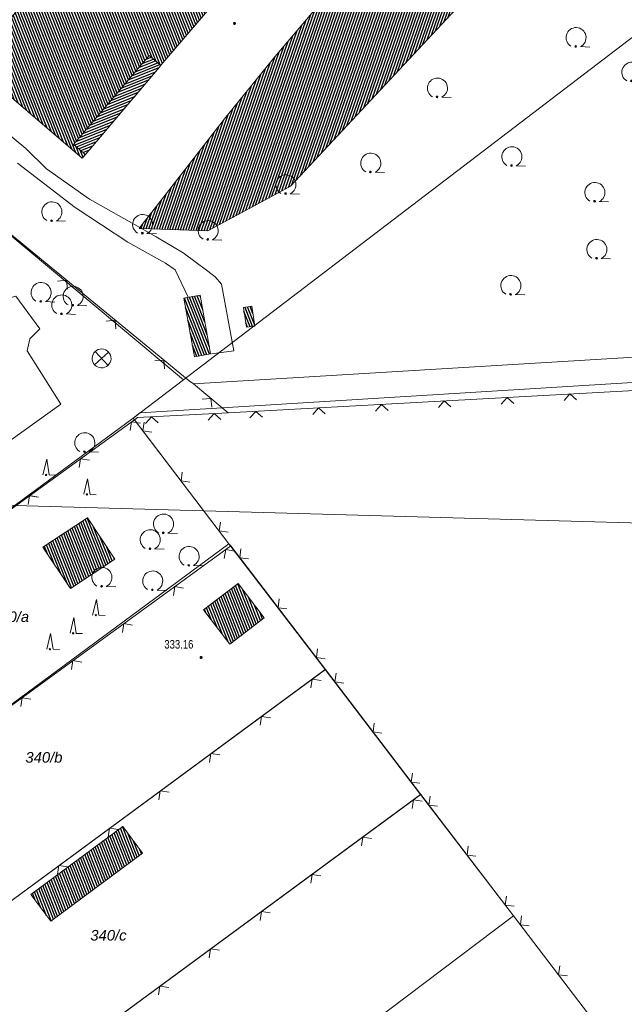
# Model space of a CAD drawing. Header units: metres. Extents: x 345144 to 348639, y 5629211 to 5635235.
# Tile 942 of 1056: x 347697 to 347745, y 5630903 to 5630982. Entities that reach past the tile are written whole.
import ezdxf
from ezdxf.enums import TextEntityAlignment as Align

# ---------------------------------------------------------------- set-up
doc = ezdxf.new("R2010")
doc.units = ezdxf.units.M
doc.header["$MEASUREMENT"] = 0
doc.linetypes.add('4_4', pattern=[1.4, 0.7, -0.7])
for name, color, linetype in [('011 Gebäude', 7, 'Continuous'), ('028 Geländeform', 7, 'Continuous'), ('028 Geländeform Ausg.', 7, 'Continuous'), ('065-066 Ver_Entsorgung', 7, 'Continuous'), ('081-083 Topographie', 7, 'Continuous'), ('AX Flurstück', 7, 'Continuous'), ('AX Gebäude', 7, 'Continuous'), ('Blatt', 7, 'Continuous'), ('Definitionslinie', 7, 'Continuous'), ('Präsentationsobjekt -Text (punktförmig)', 7, 'Continuous')]:
    doc.layers.add(name, color=color, linetype=linetype)
doc.styles.add('ARIAL', font='arial.ttf', dxfattribs={"height": 1})
doc.styles.add('ARIALIT', font='ariali.ttf', dxfattribs={"height": 1})
pattern_1 = [(111.5294117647, (0, 0), (-0.186045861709, -0.07339575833), [])]

# ---------------------------------------------------------------- blocks, each defined once
blk = doc.blocks.new('alk_3504_nrw')
at = {"color": 134, "lineweight": 5, "true_color": 0x00b2b2, "flags": 128}
for points in [[(-0.729333, -0.684), (-0.707333, -0.707333), (0.707333, 0.707333)], [(-0.707333, 0.707333), (0.707333, -0.707333)]]:
    blk.add_lwpolyline(points, dxfattribs=at)
at = {"color": 134, "lineweight": 5, "true_color": 0x00b2b2}
for start, end in [(90, -90), (-90, 90)]:
    blk.add_arc((0, 0), 1, start, end, dxfattribs=at)
blk = doc.blocks.new('alk_043x_nrw')
h = blk.add_hatch(color=7)
edge = h.paths.add_edge_path(flags=0)
edge.add_arc((0, 0), 1, 180, 360, ccw=False)
edge.add_arc((0, 0), 1, 0, 180, ccw=False)
blk = doc.blocks.new('alk_7100_nrwx2')
at = {"true_color": 0x2e2e2e}
h = blk.add_hatch(color=250, dxfattribs=at)
edge = h.paths.add_edge_path(flags=0)
edge.add_arc((0.024073, -0.597267), 0.057254, 180, 360, ccw=False)
edge.add_arc((0.024073, -0.597267), 0.057255, 0, 180, ccw=False)
at = {"color": 250, "lineweight": 5, "true_color": 0x2e2e2e, "flags": 128}
blk.add_lwpolyline([(0.349382, -0.597267), (1, -0.597267)], dxfattribs=at)
at = {"color": 250, "lineweight": 5, "true_color": 0x2e2e2e}
for centre, radius, start, end in [((0.024073, 0.012362), 0.690995, -61.91481688, -118.08518312), ((0.024073, -0.597267), 0.057255, 0, 180), ((0.024073, -0.597267), 0.057254, 180, 0)]:
    blk.add_arc(centre, radius, start, end, dxfattribs=at)
blk = doc.blocks.new('alk_7200_nrwx2')
at = {"true_color": 0x2e2e2e}
h = blk.add_hatch(color=250, dxfattribs=at)
edge = h.paths.add_edge_path(flags=0)
edge.add_arc((-0.020544, -0.388118), 0.055525, 180, 360, ccw=False)
edge.add_arc((-0.020544, -0.388118), 0.055525, 0, 180, ccw=False)
at = {"color": 250, "lineweight": 5, "true_color": 0x2e2e2e, "flags": 128}
blk.add_lwpolyline([(-0.298168, -0.388118), (-0.020544, 1), (0.257079, -0.388118), (0.812326, -0.388118)], dxfattribs=at)
blk.add_lwpolyline([(-0.298168, -0.388118), (-0.020544, 1), (0.257079, -0.388118), (0.812326, -0.388118)], dxfattribs=at)
at = {"color": 250, "lineweight": 5, "true_color": 0x2e2e2e}
for start, end in [(0, 180), (180, 0)]:
    blk.add_arc((-0.020544, -0.388118), 0.055525, start, end, dxfattribs=at)

msp = doc.modelspace()

# ---------------------------------------------------------------- hatches: boundary and pattern name
at = {"layer": '011 Gebäude', "true_color": 0x8f8f8f}
h = msp.add_hatch(dxfattribs=at)
h.set_pattern_fill('_USER', color=252, scale=0.2, angle=201.88235294, style=0, pattern_type=0)
h.set_pattern_definition([(201.882352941, (0, 0), (0.074540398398, -0.185590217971), [])])
h.paths.add_polyline_path([(347708.223, 5630977.872), (347702.225, 5630970.787), (347702.225, 5630970.787), (347701.282, 5630971.586), (347701.282, 5630971.586), (347707.282, 5630978.67), (347707.282, 5630978.67)], flags=0)
at = {"layer": '028 Geländeform', "true_color": 0xb27500}
h = msp.add_hatch(dxfattribs=at)
h.set_pattern_fill('_USER', color=44, scale=0.2, angle=250.95521515, style=0, pattern_type=0)
h.set_pattern_definition([(250.9552151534, (0, 0), (0.1890527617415, -0.065261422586), [])])
h.paths.add_polyline_path([(347717.286, 5630978.551), (347725.263, 5630987.994), (347725.263, 5630987.994), (347728.193, 5630991.464), (347728.193, 5630991.464), (347728.659, 5630992.188), (347728.659, 5630992.188), (347731.707, 5630996.936), (347731.707, 5630996.936), (347739.436, 5631008.976), (347739.436, 5631008.976), (347739.875, 5631009.66), (347739.875, 5631009.66), (347740.066, 5631011.022), (347740.066, 5631011.022), (347739.794, 5631013.056), (347739.794, 5631013.056), (347739.052, 5631015.029), (347739.052, 5631015.029), (347740.72, 5631014.008), (347740.72, 5631014.008), (347741.944, 5631012.942), (347741.944, 5631012.942), (347742.859, 5631011.887), (347742.859, 5631011.887), (347743.614, 5631010.882), (347743.614, 5631010.882), (347744.083, 5631009.924), (347744.083, 5631009.924), (347744.462, 5631008.668), (347744.462, 5631008.668), (347744.557, 5631007.173), (347744.557, 5631007.173), (347744.487, 5631005.545), (347744.487, 5631005.545), (347734.681, 5630985.589), (347734.681, 5630985.589), (347718.519, 5630968.269), (347718.519, 5630968.269), (347711.945, 5630964.732), (347711.945, 5630964.732), (347706.686, 5630964.912), (347706.686, 5630964.912), (347706.506, 5630964.918), (347706.506, 5630964.918), (347706.557, 5630964.984), (347706.557, 5630964.984), (347706.741, 5630965.221), (347706.741, 5630965.221), (347708.649, 5630967.659), (347708.649, 5630967.659), (347713.285, 5630973.614), (347713.285, 5630973.614)], flags=0)
at = {"layer": 'AX Gebäude', "true_color": 0x4f4f4f}
h = msp.add_hatch(dxfattribs=at)
h.set_pattern_fill('_USER', color=251, scale=0.2, angle=111.52941176, style=0, pattern_type=0)
h.set_pattern_definition(pattern_1)
h.paths.add_polyline_path([(347705.957, 5630992.959), (347715.336, 5631003.915), (347716.858, 5631005.695), (347721.571, 5631011.207), (347723.095, 5631012.989), (347727.855, 5631018.556), (347736.646, 5631011.044), (347736.355, 5631010.705), (347735.343, 5631011.571), (347729.421, 5631004.653), (347730.372, 5631003.839), (347725.365, 5630997.984), (347724.375, 5630998.83), (347712.227, 5630984.598), (347713.222, 5630983.749), (347708.215, 5630977.877), (347707.294, 5630978.662), (347701.272, 5630971.598), (347702.224, 5630970.786), (347701.976, 5630970.495), (347693.176, 5630978.027), (347698.071, 5630983.745), (347699.579, 5630985.507), (347704.419, 5630991.162)], flags=0)
h = msp.add_hatch(dxfattribs=at)
h.set_pattern_fill('_USER', color=251, scale=0.2, angle=111.52941176, style=0, pattern_type=0)
h.set_pattern_definition(pattern_1)
h.paths.add_polyline_path([(347710.05, 5630959.382), (347711.337, 5630959.622), (347712.168, 5630954.947), (347710.89, 5630954.713)], flags=0)
h = msp.add_hatch(dxfattribs=at)
h.set_pattern_fill('_USER', color=251, scale=0.2, angle=111.52941176, style=0, pattern_type=0)
h.set_pattern_definition(pattern_1)
h.paths.add_polyline_path([(347714.772, 5630958.628), (347715.44, 5630958.735), (347715.692, 5630957.164), (347715.021, 5630957.067)], flags=0)
h = msp.add_hatch(dxfattribs=at)
h.set_pattern_fill('_USER', color=251, scale=0.2, angle=111.52941176, style=0, pattern_type=0)
h.set_pattern_definition(pattern_1)
h.paths.add_polyline_path([(347698.851, 5630939.592), (347702.382, 5630941.936), (347704.556, 5630938.661), (347701.025, 5630936.317)], flags=0)
h = msp.add_hatch(dxfattribs=at)
h.set_pattern_fill('_USER', color=251, scale=0.2, angle=111.52941176, style=0, pattern_type=0)
h.set_pattern_definition(pattern_1)
h.paths.add_polyline_path([(347711.618, 5630934.617), (347714.348, 5630936.709), (347716.42, 5630933.993), (347713.708, 5630931.892)], flags=0)
h = msp.add_hatch(dxfattribs=at)
h.set_pattern_fill('_USER', color=251, scale=0.2, angle=111.52941176, style=0, pattern_type=0)
h.set_pattern_definition(pattern_1)
h.paths.add_polyline_path([(347697.89, 5630912.019), (347705.186, 5630917.421), (347706.758, 5630915.297), (347699.462, 5630909.895)], flags=0)

# ---------------------------------------------------------------- linework, layer by layer
at = {"layer": '011 Gebäude', "color": 251, "linetype": 'Continuous', "lineweight": 13, "true_color": 0x4f4f4f, "flags": 128}
msp.add_lwpolyline([(347708.223, 5630977.872), (347702.225, 5630970.787), (347702.225, 5630970.787), (347701.282, 5630971.586), (347701.282, 5630971.586), (347707.282, 5630978.67), (347707.282, 5630978.67), (347708.223, 5630977.872)], dxfattribs=at)
at = {"layer": '081-083 Topographie', "color": 7, "linetype": 'Continuous', "lineweight": 5, "flags": 128}
for points in [[(347680.316, 5630977.664), (347694.834, 5630965.63), (347694.834, 5630965.63), (347710.464, 5630952.814)], [(347691.141, 5630976.517), (347697.48, 5630971.262), (347697.48, 5630971.262), (347699.129, 5630969.647), (347699.129, 5630969.647), (347702.546, 5630967.239), (347702.546, 5630967.239), (347706.557, 5630964.984), (347706.557, 5630964.984), (347706.686, 5630964.912), (347706.686, 5630964.912), (347707.853, 5630964.256), (347707.853, 5630964.256), (347709.984, 5630962.992), (347709.984, 5630962.992), (347711.949, 5630961.522), (347711.949, 5630961.522), (347712.542, 5630961.078), (347712.542, 5630961.078), (347713.03, 5630960.507), (347713.03, 5630960.507), (347714.012, 5630955.193), (347714.012, 5630955.193), (347712.249, 5630954.956)], [(347696.812, 5630970.107), (347701.399, 5630966.588), (347701.399, 5630966.588), (347705.604, 5630963.825), (347705.604, 5630963.825), (347708.574, 5630962.16), (347708.574, 5630962.16), (347709.352, 5630961.635), (347709.352, 5630961.635), (347710.376, 5630959.465)], [(347663.17, 5630933.793), (347666.369, 5630936.822), (347666.369, 5630936.822), (347667.95, 5630937.28), (347667.95, 5630937.28), (347674.449, 5630938.959), (347674.449, 5630938.959), (347678.948, 5630940.818), (347678.948, 5630940.818), (347679.874, 5630940.496), (347679.874, 5630940.496), (347682.006, 5630937.871), (347682.006, 5630937.871), (347700.265, 5630950.972), (347700.265, 5630950.972), (347697.6, 5630955.193), (347697.6, 5630955.193), (347697.809, 5630956.157), (347697.809, 5630956.157), (347698.597, 5630956.951), (347698.597, 5630956.951), (347696.68, 5630959.534), (347696.68, 5630959.534), (347694.964, 5630959.039)], [(347710.824, 5630952.565), (347757.674, 5630955.412)], [(347706.011, 5630949.856), (347706.556, 5630950.269), (347706.556, 5630950.269), (347713.086, 5630950.672), (347713.086, 5630950.672), (347756.843, 5630953.376)], [(347669.287, 5630899.114), (347665.407, 5630904.365), (347665.407, 5630904.365), (347660.586, 5630911.065), (347660.586, 5630911.065), (347658.13, 5630914.008), (347658.13, 5630914.008), (347657.828, 5630914.369), (347657.828, 5630914.369), (347658.201, 5630914.646), (347658.201, 5630914.646), (347662.465, 5630917.803), (347662.465, 5630917.803), (347671.883, 5630924.777), (347671.883, 5630924.777), (347677.059, 5630928.692), (347677.059, 5630928.692), (347706.115, 5630949.72), (347706.115, 5630949.72), (347706.364, 5630949.901), (347706.364, 5630949.901), (347713.568, 5630950.269), (347713.568, 5630950.269), (347757.899, 5630952.72)], [(347710.464, 5630952.814), (347710.824, 5630952.565), (347710.824, 5630952.565), (347713.086, 5630950.672), (347713.086, 5630950.672), (347713.568, 5630950.269)], [(347706.011, 5630949.856), (347706.115, 5630949.72), (347706.115, 5630949.72), (347713.631, 5630939.88), (347713.631, 5630939.88), (347713.77, 5630939.699)], [(347684.651, 5630918.537), (347713.77, 5630939.699)], [(347713.77, 5630939.699), (347721.291, 5630929.893)], [(347695.04, 5630910.586), (347721.291, 5630929.893)], [(347721.291, 5630929.893), (347728.863, 5630919.959)], [(347699.126, 5630898.099), (347703.543, 5630901.345), (347703.543, 5630901.345), (347728.863, 5630919.959)], [(347728.863, 5630919.959), (347736.237, 5630910.323), (347736.237, 5630910.323), (347743.401, 5630900.946)]]:
    msp.add_lwpolyline(points, dxfattribs=at)
at = {"layer": 'AX Flurstück', "color": 8, "linetype": 'Continuous', "lineweight": 13, "true_color": 0x808080, "flags": 128}
for points in [[(347678.682, 5631004.783), (347714.335, 5631046.613), (347748.929, 5630982.587), (347710.027, 5630952.895), (347680.149, 5630977.825), (347658.601, 5630981.172), (347678.682, 5631004.783)], [(347752.403, 5630975.981), (347780.13, 5630929.385), (347785.657, 5630920.113), (347786.417, 5630918.852), (347788.286, 5630915.594), (347791.515, 5630897.551), (347763.887, 5630876.628), (347758.755, 5630882.34), (347751.03, 5630890.96), (347743.4, 5630900.946), (347736.236, 5630910.323), (347728.862, 5630919.959), (347721.274, 5630929.886), (347713.631, 5630939.88), (347706.011, 5630949.856), (347710.027, 5630952.895), (347748.929, 5630982.587), (347749.29, 5630981.872), (347752.403, 5630975.981)], [(347658.601, 5630981.172), (347680.149, 5630977.825), (347710.027, 5630952.895), (347706.011, 5630949.856), (347657.828, 5630914.369), (347648.576, 5630926.532), (347634.388, 5630943.329)], [(347657.828, 5630914.369), (347706.011, 5630949.856), (347713.631, 5630939.88), (347665.519, 5630904.373), (347660.586, 5630911.064), (347657.828, 5630914.369)], [(347665.519, 5630904.373), (347713.631, 5630939.88), (347721.274, 5630929.886), (347672.942, 5630894.306), (347665.519, 5630904.373)], [(347728.862, 5630919.959), (347680.332, 5630884.285), (347672.942, 5630894.306), (347721.274, 5630929.886), (347728.862, 5630919.959)], [(347736.236, 5630910.323), (347687.946, 5630873.899), (347682.062, 5630881.793), (347680.332, 5630884.285), (347728.862, 5630919.959), (347736.236, 5630910.323)], [(347687.946, 5630873.899), (347736.236, 5630910.323), (347743.4, 5630900.946), (347696.097, 5630863.461), (347692.611, 5630867.806), (347687.946, 5630873.899)]]:
    msp.add_lwpolyline(points, dxfattribs=at)
at = {"layer": 'AX Gebäude', "color": 7, "linetype": 'Continuous', "lineweight": 5, "flags": 128}
for points in [[(347713.222, 5630983.749), (347708.215, 5630977.877), (347707.294, 5630978.662), (347701.272, 5630971.598), (347702.224, 5630970.786), (347701.976, 5630970.495), (347693.176, 5630978.027), (347698.071, 5630983.745)], [(347710.05, 5630959.382), (347711.337, 5630959.622), (347712.168, 5630954.947), (347710.89, 5630954.713), (347710.05, 5630959.382)], [(347714.772, 5630958.628), (347715.44, 5630958.735), (347715.692, 5630957.164), (347715.021, 5630957.067), (347714.772, 5630958.628)], [(347698.851, 5630939.592), (347702.382, 5630941.936), (347704.556, 5630938.661), (347701.025, 5630936.317), (347698.851, 5630939.592)], [(347711.618, 5630934.617), (347714.348, 5630936.709), (347716.42, 5630933.993), (347713.708, 5630931.892), (347711.618, 5630934.617)], [(347697.89, 5630912.019), (347705.186, 5630917.421), (347706.758, 5630915.297), (347699.462, 5630909.895), (347697.89, 5630912.019)]]:
    msp.add_lwpolyline(points, dxfattribs=at)
at = {"layer": 'Blatt', "color": 205, "linetype": 'Continuous', "lineweight": 5, "true_color": 0x873099, "flags": 128}
for points in [[(347374.708, 5630951.97), (347381.745, 5631201.846), (347881.503, 5631187.771), (347874.464, 5630937.896), (347374.708, 5630951.97)], [(347367.669, 5630702.092), (347374.708, 5630951.97), (347874.464, 5630937.896), (347867.426, 5630688.019), (347367.669, 5630702.092)]]:
    msp.add_lwpolyline(points, dxfattribs=at)
at = {"layer": 'Definitionslinie', "color": 44, "linetype": 'Continuous', "lineweight": 5, "true_color": 0xb27500, "flags": 128}
for points in [[(347717.286, 5630978.551), (347725.263, 5630987.994)], [(347718.519, 5630968.269), (347734.681, 5630985.589)], [(347713.285, 5630973.614), (347717.286, 5630978.551)], [(347708.649, 5630967.659), (347713.285, 5630973.614)], [(347711.945, 5630964.732), (347718.519, 5630968.269)], [(347706.741, 5630965.221), (347708.649, 5630967.659)], [(347706.506, 5630964.918), (347706.557, 5630964.984), (347706.557, 5630964.984), (347706.741, 5630965.221)], [(347706.506, 5630964.918), (347706.686, 5630964.912), (347706.686, 5630964.912), (347711.945, 5630964.732)]]:
    msp.add_lwpolyline(points, dxfattribs=at)
at = {"layer": 'Definitionslinie', "color": 250, "linetype": '4_4', "lineweight": 5, "true_color": 0x2e2e2e, "flags": 128}
msp.add_lwpolyline([(347702.225, 5630970.787), (347708.223, 5630977.872)], dxfattribs=at)
at = {"layer": 'Definitionslinie', "color": 7, "linetype": 'Continuous', "lineweight": 5, "flags": 128}
for points in [[(347691.141, 5630976.517), (347697.48, 5630971.262)], [(347697.48, 5630971.262), (347699.129, 5630969.647)], [(347696.812, 5630970.107), (347701.399, 5630966.588)], [(347699.129, 5630969.647), (347702.546, 5630967.239)], [(347702.546, 5630967.239), (347706.557, 5630964.984), (347706.557, 5630964.984), (347706.686, 5630964.912), (347706.686, 5630964.912), (347707.853, 5630964.256)], [(347701.399, 5630966.588), (347705.604, 5630963.825)], [(347694.834, 5630965.63), (347710.464, 5630952.814)], [(347707.853, 5630964.256), (347709.984, 5630962.992)], [(347705.604, 5630963.825), (347708.574, 5630962.16)], [(347709.984, 5630962.992), (347711.949, 5630961.522)], [(347708.574, 5630962.16), (347709.352, 5630961.635)], [(347709.352, 5630961.635), (347710.376, 5630959.465)], [(347700.785, 5630960.103), (347700.716, 5630960.807), (347700.012, 5630960.737)], [(347700.785, 5630960.103), (347700.716, 5630960.807), (347700.012, 5630960.737)], [(347711.949, 5630961.522), (347712.542, 5630961.078)], [(347712.542, 5630961.078), (347713.03, 5630960.507)], [(347713.03, 5630960.507), (347714.012, 5630955.193)], [(347696.68, 5630959.534), (347698.597, 5630956.951)], [(347697.809, 5630956.157), (347698.597, 5630956.951)], [(347704.652, 5630956.933), (347704.582, 5630957.637), (347703.879, 5630957.567)], [(347704.652, 5630956.933), (347704.582, 5630957.637), (347703.879, 5630957.567)], [(347697.6, 5630955.193), (347697.809, 5630956.157)], [(347710.824, 5630952.565), (347757.674, 5630955.412)], [(347697.6, 5630955.193), (347700.265, 5630950.972)], [(347712.249, 5630954.956), (347714.012, 5630955.193)], [(347708.518, 5630953.763), (347708.449, 5630954.467), (347707.745, 5630954.397)], [(347708.518, 5630953.763), (347708.449, 5630954.467), (347707.745, 5630954.397)], [(347706.556, 5630950.269), (347713.086, 5630950.672), (347713.086, 5630950.672), (347756.843, 5630953.376)], [(347710.464, 5630952.814), (347710.824, 5630952.565)], [(347710.824, 5630952.565), (347713.086, 5630950.672), (347713.086, 5630950.672), (347713.568, 5630950.269)], [(347713.568, 5630950.269), (347757.899, 5630952.72)], [(347712.258, 5630950.713), (347712.196, 5630951.417), (347711.492, 5630951.354)], [(347712.258, 5630950.713), (347712.196, 5630951.417), (347711.492, 5630951.354)], [(347736.26, 5630951.023), (347735.734, 5630951.495), (347735.262, 5630950.968)], [(347736.26, 5630951.023), (347735.734, 5630951.495), (347735.262, 5630950.968)], [(347741.253, 5630951.299), (347740.726, 5630951.771), (347740.254, 5630951.244)], [(347741.253, 5630951.299), (347740.726, 5630951.771), (347740.254, 5630951.244)], [(347682.006, 5630937.871), (347700.265, 5630950.972)], [(347721.283, 5630950.195), (347720.756, 5630950.666), (347720.285, 5630950.14)], [(347721.283, 5630950.195), (347720.756, 5630950.666), (347720.285, 5630950.14)], [(347726.276, 5630950.471), (347725.749, 5630950.942), (347725.277, 5630950.416)], [(347726.276, 5630950.471), (347725.749, 5630950.942), (347725.277, 5630950.416)], [(347731.268, 5630950.747), (347730.741, 5630951.218), (347730.269, 5630950.692)], [(347731.268, 5630950.747), (347730.741, 5630951.218), (347730.269, 5630950.692)], [(347677.059, 5630928.692), (347706.115, 5630949.72), (347706.115, 5630949.72), (347706.364, 5630949.901)], [(347706.011, 5630949.856), (347706.556, 5630950.269)], [(347706.011, 5630949.856), (347706.115, 5630949.72), (347706.115, 5630949.72), (347713.631, 5630939.88)], [(347706.364, 5630949.901), (347713.568, 5630950.269)], [(347707.994, 5630949.484), (347707.469, 5630949.957), (347706.995, 5630949.433)], [(347707.994, 5630949.484), (347707.469, 5630949.957), (347706.995, 5630949.433)], [(347712.988, 5630949.739), (347712.463, 5630950.213), (347711.989, 5630949.688)], [(347712.988, 5630949.739), (347712.463, 5630950.213), (347711.989, 5630949.688)], [(347716.291, 5630949.919), (347715.764, 5630950.39), (347715.292, 5630949.864)], [(347716.291, 5630949.919), (347715.764, 5630950.39), (347715.292, 5630949.864)], [(347706.586, 5630949.445), (347705.888, 5630949.557), (347705.776, 5630948.858)], [(347706.587, 5630949.444), (347705.889, 5630949.556), (347705.777, 5630948.858)], [(347706.88, 5630949.542), (347706.786, 5630948.842), (347707.487, 5630948.748)], [(347706.88, 5630949.542), (347706.786, 5630948.842), (347707.487, 5630948.748)], [(347702.536, 5630946.513), (347701.838, 5630946.625), (347701.726, 5630945.927)], [(347702.536, 5630946.513), (347701.838, 5630946.625), (347701.726, 5630945.927)], [(347709.915, 5630945.569), (347709.821, 5630944.868), (347710.522, 5630944.774)], [(347709.915, 5630945.569), (347709.821, 5630944.868), (347710.522, 5630944.774)], [(347698.485, 5630943.582), (347697.787, 5630943.694), (347697.675, 5630942.996)], [(347698.486, 5630943.581), (347697.788, 5630943.693), (347697.676, 5630942.995)], [(347712.95, 5630941.595), (347712.856, 5630940.895), (347713.557, 5630940.801)], [(347712.95, 5630941.595), (347712.856, 5630940.895), (347713.557, 5630940.801)], [(347684.651, 5630918.537), (347713.77, 5630939.699)], [(347713.631, 5630939.88), (347713.77, 5630939.699)], [(347713.77, 5630939.699), (347721.291, 5630929.893)], [(347714.065, 5630939.296), (347713.367, 5630939.406), (347713.256, 5630938.708)], [(347714.065, 5630939.296), (347713.367, 5630939.406), (347713.256, 5630938.708)], [(347714.58, 5630939.464), (347714.488, 5630938.763), (347715.189, 5630938.671)], [(347714.58, 5630939.464), (347714.488, 5630938.763), (347715.189, 5630938.671)], [(347710.021, 5630936.356), (347709.322, 5630936.467), (347709.212, 5630935.768)], [(347710.021, 5630936.356), (347709.322, 5630936.467), (347709.212, 5630935.768)], [(347717.623, 5630935.497), (347717.531, 5630934.796), (347718.232, 5630934.704)], [(347717.623, 5630935.497), (347717.531, 5630934.796), (347718.232, 5630934.704)], [(347705.976, 5630933.417), (347705.278, 5630933.527), (347705.167, 5630932.829)], [(347705.976, 5630933.417), (347705.278, 5630933.527), (347705.167, 5630932.829)], [(347720.666, 5630931.53), (347720.573, 5630930.829), (347721.274, 5630930.736)], [(347720.666, 5630931.53), (347720.573, 5630930.829), (347721.274, 5630930.736)], [(347701.931, 5630930.477), (347701.233, 5630930.588), (347701.122, 5630929.889)], [(347701.931, 5630930.477), (347701.233, 5630930.588), (347701.122, 5630929.889)], [(347695.04, 5630910.586), (347721.291, 5630929.893)], [(347721.291, 5630929.893), (347728.863, 5630919.959)], [(347722.141, 5630929.603), (347722.046, 5630928.903), (347722.747, 5630928.808)], [(347722.141, 5630929.603), (347722.046, 5630928.903), (347722.747, 5630928.808)], [(347720.948, 5630929.02), (347720.249, 5630929.127), (347720.143, 5630928.428)], [(347720.948, 5630929.02), (347720.249, 5630929.127), (347720.143, 5630928.428)], [(347697.887, 5630927.538), (347697.188, 5630927.648), (347697.078, 5630926.95)], [(347697.887, 5630927.538), (347697.188, 5630927.648), (347697.078, 5630926.95)], [(347716.92, 5630926.058), (347716.221, 5630926.164), (347716.115, 5630925.465)], [(347716.92, 5630926.058), (347716.221, 5630926.164), (347716.115, 5630925.465)], [(347725.172, 5630925.627), (347725.077, 5630924.926), (347725.778, 5630924.831)], [(347725.172, 5630925.627), (347725.077, 5630924.926), (347725.778, 5630924.831)], [(347712.892, 5630923.095), (347712.193, 5630923.202), (347712.087, 5630922.503)], [(347712.892, 5630923.095), (347712.193, 5630923.202), (347712.087, 5630922.503)], [(347728.203, 5630921.65), (347728.108, 5630920.949), (347728.809, 5630920.855)], [(347728.203, 5630921.65), (347728.108, 5630920.949), (347728.809, 5630920.855)], [(347708.865, 5630920.133), (347708.166, 5630920.24), (347708.059, 5630919.54)], [(347708.865, 5630920.133), (347708.166, 5630920.24), (347708.059, 5630919.54)], [(347703.543, 5630901.345), (347728.863, 5630919.959)], [(347728.988, 5630919.43), (347728.289, 5630919.537), (347728.182, 5630918.838)], [(347728.988, 5630919.43), (347728.289, 5630919.537), (347728.182, 5630918.838)], [(347728.863, 5630919.959), (347736.237, 5630910.323)], [(347729.605, 5630919.813), (347729.511, 5630919.112), (347730.212, 5630919.019)], [(347729.605, 5630919.813), (347729.511, 5630919.112), (347730.212, 5630919.019)], [(347704.837, 5630917.17), (347704.138, 5630917.277), (347704.031, 5630916.578)], [(347704.837, 5630917.17), (347704.138, 5630917.277), (347704.031, 5630916.578)], [(347724.959, 5630916.468), (347724.26, 5630916.575), (347724.153, 5630915.876)], [(347724.959, 5630916.468), (347724.26, 5630916.575), (347724.153, 5630915.876)], [(347732.643, 5630915.842), (347732.55, 5630915.141), (347733.251, 5630915.048)], [(347732.643, 5630915.842), (347732.55, 5630915.141), (347733.251, 5630915.048)], [(347700.809, 5630914.208), (347700.11, 5630914.315), (347700.003, 5630913.616)], [(347700.809, 5630914.208), (347700.11, 5630914.315), (347700.003, 5630913.616)], [(347720.931, 5630913.507), (347720.232, 5630913.614), (347720.125, 5630912.915)], [(347720.931, 5630913.507), (347720.232, 5630913.614), (347720.125, 5630912.915)], [(347735.682, 5630911.871), (347735.589, 5630911.17), (347736.29, 5630911.077)], [(347735.682, 5630911.871), (347735.589, 5630911.17), (347736.29, 5630911.077)], [(347716.902, 5630910.545), (347716.203, 5630910.652), (347716.096, 5630909.953)], [(347716.902, 5630910.545), (347716.203, 5630910.652), (347716.096, 5630909.953)], [(347736.237, 5630910.323), (347743.401, 5630900.946)], [(347736.877, 5630910.309), (347736.784, 5630909.608), (347737.484, 5630909.514)], [(347736.877, 5630910.309), (347736.784, 5630909.608), (347737.484, 5630909.514)], [(347712.873, 5630907.584), (347712.174, 5630907.69), (347712.068, 5630906.991)], [(347712.873, 5630907.584), (347712.174, 5630907.69), (347712.068, 5630906.991)], [(347739.913, 5630906.335), (347739.819, 5630905.635), (347740.52, 5630905.541)], [(347739.913, 5630906.335), (347739.819, 5630905.635), (347740.52, 5630905.541)], [(347708.845, 5630904.622), (347708.146, 5630904.729), (347708.039, 5630904.03)], [(347708.845, 5630904.622), (347708.146, 5630904.729), (347708.039, 5630904.03)]]:
    msp.add_lwpolyline(points, dxfattribs=at)

# ---------------------------------------------------------------- block references
at = {"layer": '028 Geländeform', "xscale": 0.125, "yscale": 0.125, "rotation": -2.326094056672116}
for p in [(347714.074, 5630981.206), (347711.413, 5630930.837)]:
    msp.add_blockref('alk_043x_nrw', p, dxfattribs=at)
at = {"layer": '065-066 Ver_Entsorgung', "xscale": 0.75, "yscale": 0.75, "rotation": -2.326667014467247}
msp.add_blockref('alk_3504_nrw', (347703.508, 5630954.597), dxfattribs=at)
at = {"layer": '081-083 Topographie'}
for name, p, xscale, yscale, rotation in [('alk_7100_nrwx2', (347741.182, 5630980.066), 1.15275, 1.15275, -2.325463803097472), ('alk_7100_nrwx2', (347745.616, 5630977.317), 1.15275, 1.15275, -2.326094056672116), ('alk_7100_nrwx2', (347730.166, 5630976.054), 1.15275, 1.15275, -2.326094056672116), ('alk_7100_nrwx2', (347736.081, 5630970.598), 1.15275, 1.15275, -2.326094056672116), ('alk_7100_nrwx2', (347724.868, 5630970.09), 1.15275, 1.15275, -2.326094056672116), ('alk_7100_nrwx2', (347718.123, 5630968.373), 1.15275, 1.15275, -2.326094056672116), ('alk_7100_nrwx2', (347742.677, 5630967.762), 1.15275, 1.15275, -2.326094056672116), ('alk_7100_nrwx2', (347699.528, 5630966.222), 1.15275, 1.15275, -2.326036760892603), ('alk_7100_nrwx2', (347706.741, 5630965.221), 1.15275, 1.15275, -2.326094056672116), ('alk_7100_nrwx2', (347711.945, 5630964.732), 1.15275, 1.15275, -2.326094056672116), ('alk_7100_nrwx2', (347742.836, 5630963.235), 1.15275, 1.15275, -2.326094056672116), ('alk_7100_nrwx2', (347736.007, 5630960.371), 1.15275, 1.15275, -2.326094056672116), ('alk_7100_nrwx2', (347698.669, 5630959.812), 1.15275, 1.15275, -2.326036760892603), ('alk_7100_nrwx2', (347701.219, 5630959.513), 1.15275, 1.15275, -2.326094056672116), ('alk_7100_nrwx2', (347700.314, 5630958.829), 1.15275, 1.15275, -2.326609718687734), ('alk_7100_nrwx2', (347702.142, 5630947.881), 1.15275, 1.15275, -2.326667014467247), ('alk_7200_nrwx2', (347699.128, 5630945.697), 0.9005, 0.9005, -2.326609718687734), ('alk_7200_nrwx2', (347702.372, 5630944.141), 0.9005, 0.9005, -2.326667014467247), ('alk_7100_nrwx2', (347708.406, 5630941.424), 1.15275, 1.15275, -2.326094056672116), ('alk_7100_nrwx2', (347707.347, 5630940.178), 1.15275, 1.15275, -2.326609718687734), ('alk_7100_nrwx2', (347710.431, 5630938.849), 1.15275, 1.15275, -2.325521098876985), ('alk_7100_nrwx2', (347703.506, 5630937.191), 1.15275, 1.15275, -2.326609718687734), ('alk_7100_nrwx2', (347707.542, 5630936.903), 1.15275, 1.15275, -2.326036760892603), ('alk_7200_nrwx2', (347703.08, 5630934.552), 0.9005, 0.9005, -2.326036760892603), ('alk_7200_nrwx2', (347701.28, 5630933.115), 0.9005, 0.9005, -2.326609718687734), ('alk_7200_nrwx2', (347699.434, 5630931.849), 0.9005, 0.9005, -2.326609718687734)]:
    msp.add_blockref(name, p, dxfattribs=dict(at, xscale=xscale, yscale=yscale, rotation=rotation))

# ---------------------------------------------------------------- texts
at = {"layer": '028 Geländeform Ausg.', "color": 44, "true_color": 0xb27500, "style": 'ARIAL', "width": 0.8}
msp.add_text('333.16', height=0.6761367, dxfattribs=at).set_placement((347708.492, 5630931.548))
at = {"layer": 'Präsentationsobjekt -Text (punktförmig)', "color": 8, "true_color": 0x808080, "style": 'ARIALIT'}
for s, p in [('340/a', (347696.273, 5630934.076)), ('340/b', (347698.927, 5630922.905)), ('340/c', (347704.053, 5630908.774))]:
    msp.add_text(s, height=0.8421, dxfattribs=at).set_placement(p, align=Align.MIDDLE_CENTER)

doc.saveas('drawing.dxf')
